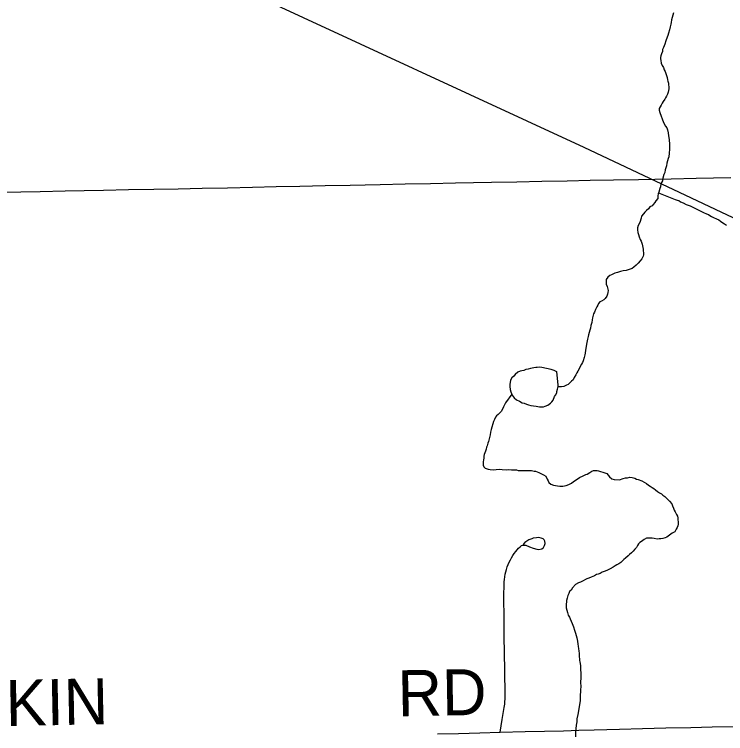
# Model space of a CAD drawing. Extents: x 103424 to 286016, y 38711 to 110967.
# Drawn here: x 125931 to 130598, y 63924 to 68643 of the extents above; entities that cross this region are included whole.
import ezdxf

# ---------------------------------------------------------------- set-up
doc = ezdxf.new("R2010")
doc.units = 0
for name, color, linetype in [('GM_X_County_Road', 7, 'Continuous'), ('GM_X_Minor_Lake', 7, 'Continuous'), ('GM_X_Minor_River', 7, 'Continuous'), ('GM_X_Rail_Line', 7, 'Continuous'), ('GM_X_Township_Road', 7, 'Continuous'), ('GM_X_Township_Road_Text', 7, 'Continuous')]:
    doc.layers.add(name, color=color, linetype=linetype)

msp = doc.modelspace()

# ---------------------------------------------------------------- linework, layer by layer
at = {"layer": 'GM_X_County_Road'}
msp.add_lwpolyline([(125847.8, 67475.9), (125973.6, 67478.2), (126099.5, 67480.6), (126264.6, 67484.3), (126389.9, 67487), (126515.3, 67489.7), (126680.3, 67493), (126845.4, 67496.2), (127004.8, 67499.3), (127164.3, 67502.4), (127329.3, 67506), (127494.4, 67509.6), (127649.5, 67513), (127804.5, 67516.4), (127969.6, 67519.7), (128134.6, 67523), (128232.5, 67525), (128330.4, 67526.9), (128495.4, 67530.2), (128660.4, 67533.6), (128825.5, 67536.9), (128943.9, 67539.4), (129062.3, 67541.8), (129227.4, 67545), (129392.4, 67548.2), (129557.4, 67551.5), (129709.5, 67554.5), (129861.6, 67557.5), (130026.6, 67560.5), (130133.2, 67562.5), (130239.8, 67564.5), (130404.8, 67568.1), (130518, 67570.6), (130631.1, 67573.2)], dxfattribs=at)
at = {"layer": 'GM_X_Minor_Lake'}
for points in [[(129491.3, 66296.8), (129489.2, 66298.8), (129491.3, 66296.8), (129473, 66306.6), (129452.7, 66312.3), (129422.3, 66319.9), (129391.9, 66325.4), (129373.7, 66327.2), (129361.6, 66327), (129351.6, 66326.8), (129339.5, 66324.6), (129317.4, 66320.2), (129301.3, 66315.9), (129287.2, 66313.6), (129273.2, 66307.3), (129261.1, 66305.1), (129249, 66302.9), (129235.1, 66294.6), (129217.1, 66280.1), (129207.2, 66269.9), (129195.3, 66257.6), (129185.5, 66243.3), (129181.9, 66214.9), (129182.1, 66200.8), (129184.5, 66182.6), (129188.8, 66166.5), (129193, 66154.5)], [(129491.3, 66296.8), (129489.2, 66298.8), (129491.3, 66296.8), (129473, 66306.6), (129452.7, 66312.3), (129422.3, 66319.9), (129391.9, 66325.4), (129373.7, 66327.2), (129361.6, 66327), (129351.6, 66326.8), (129339.5, 66324.6), (129317.4, 66320.2), (129301.3, 66315.9), (129287.2, 66313.6), (129273.2, 66307.3), (129261.1, 66305.1), (129249, 66302.9), (129235.1, 66294.6), (129217.1, 66280.1), (129207.2, 66269.9), (129195.3, 66257.6), (129185.5, 66243.3), (129181.9, 66214.9), (129182.1, 66200.8), (129184.5, 66182.6), (129188.8, 66166.5), (129193, 66154.5), (129197.2, 66144.5), (129209.6, 66126.5), (129226, 66114.6), (129244.3, 66104.8), (129262.6, 66095), (129276.8, 66091.2), (129291, 66085.4), (129305.2, 66081.6), (129319.4, 66077.8), (129337.6, 66074), (129355.8, 66072.3), (129376.1, 66068.6), (129392.2, 66068.9), (129402.3, 66069), (129414.3, 66073.3), (129430.4, 66079.6), (129448.3, 66092), (129458.3, 66100.3), (129466.1, 66112.5), (129475.8, 66134.9), (129481.7, 66145.1), (129489.6, 66159.4), (129491.4, 66169.5), (129495.2, 66183.7), (129498.9, 66201.9), (129498.8, 66212), (129491.3, 66296.8)], [(129193, 66154.5), (129197.2, 66144.5), (129209.6, 66126.5), (129226, 66114.6), (129244.3, 66104.8), (129262.6, 66095), (129276.8, 66091.2), (129291, 66085.4), (129305.2, 66081.6), (129319.4, 66077.8), (129337.6, 66074), (129355.8, 66072.3), (129376.1, 66068.6), (129392.2, 66068.9), (129402.3, 66069), (129414.3, 66073.3), (129430.4, 66079.6), (129448.3, 66092), (129458.3, 66100.3), (129466.1, 66112.5), (129475.8, 66134.9), (129481.7, 66145.1), (129489.6, 66159.4), (129491.4, 66169.5), (129495.2, 66183.7), (129498.9, 66201.9), (129498.8, 66212), (129491.3, 66296.8)]]:
    msp.add_lwpolyline(points, dxfattribs=at)
at = {"layer": 'GM_X_Minor_River'}
for points in [[(130255, 68652.9), (130241.7, 68606.2), (130239.9, 68590), (130238.1, 68577.8), (130234.4, 68561.6), (130228.6, 68541.3), (130223, 68519), (130219.2, 68504.8), (130213.3, 68492.6), (130205.6, 68470.2), (130199.9, 68447.9), (130194.1, 68435.7), (130190.2, 68425.5), (130184.4, 68413.3), (130182.6, 68399.1), (130176.8, 68384.9), (130173, 68370.7), (130171.1, 68360.6), (130171.3, 68350.5), (130173.5, 68340.4), (130175.8, 68322.3), (130182.1, 68308.2), (130190.4, 68294.2), (130194.7, 68280.1), (130200.9, 68268.1), (130205.2, 68254), (130213.7, 68229.9), (130216, 68213.8), (130218.1, 68203.8), (130222.4, 68191.7), (130222.6, 68181.6), (130224.8, 68167.5), (130225.1, 68153.4), (130221.3, 68133.1), (130215.5, 68118.9), (130209.7, 68106.6), (130203.8, 68096.4), (130197.9, 68086.2), (130188.1, 68071.9), (130182.2, 68059.7), (130174.3, 68047.5), (130168.5, 68035.3), (130162.6, 68025.1), (130162.8, 68015), (130165.1, 67998.8), (130190.4, 67932.6), (130202.9, 67910.6), (130211.2, 67898.6), (130215.4, 67886.5), (130219.8, 67866.4), (130222.1, 67846.2), (130226.6, 67822.1), (130229.1, 67789.8), (130229.6, 67759.5), (130228, 67733.2)], [(130228, 67733.2), (130224.4, 67708.9), (130220.6, 67696.7), (130216.8, 67682.5), (130213, 67666.3), (130209.3, 67650), (130205.5, 67635.8), (130201.6, 67623.7), (130197.9, 67605.4), (130192, 67593.2), (130186.4, 67568.9), (130182.7, 67550.6), (130176.8, 67540.4), (130172.9, 67530.2), (130171.2, 67512), (130165.4, 67499.8), (130159.7, 67477.5), (130155.8, 67465.3), (130152, 67453.1), (130152.3, 67434.9), (130140.5, 67418.6), (130132.6, 67408.4), (130122.7, 67396.1), (130114.8, 67385.8), (130100.8, 67379.6), (130090.9, 67367.3), (130079, 67357), (130067.1, 67344.6), (130059.2, 67334.4), (130045.3, 67320.1), (130043.5, 67305.9), (130033.9, 67277.4), (130024.1, 67257.1), (130020.3, 67242.9), (130020.6, 67228.7), (130020.8, 67212.6), (130025.1, 67198.5), (130031.4, 67182.4), (130037.8, 67166.4), (130044, 67154.4), (130050.4, 67134.3), (130054.8, 67114.1), (130057, 67102.1), (130057.2, 67092), (130059.4, 67077.8), (130059.6, 67065.7), (130057.8, 67055.6), (130048, 67039.3), (130038.1, 67027), (130024.2, 67010.6), (130010.3, 66998.3), (129996.4, 66983.9), (129984.4, 66975.6), (129944.3, 66962.8), (129926.2, 66960.5), (129908.1, 66956.2), (129888, 66949.8), (129871.9, 66945.5), (129849.9, 66935), (129837.9, 66928.8), (129826, 66918.5), (129814.1, 66904.1), (129814.4, 66888), (129814.6, 66873.8), (129820.9, 66857.8), (129823.1, 66847.7), (129827.4, 66831.6), (129825.6, 66817.4), (129823.8, 66807.3), (129818, 66793.1), (129808.1, 66778.8), (129798.2, 66770.5), (129784.2, 66762.2), (129772.2, 66755.9), (129764.3, 66745.7), (129758.4, 66735.5), (129752.6, 66723.3), (129744.8, 66707), (129737, 66688.7), (129731.1, 66678.5), (129729.3, 66668.4), (129723.5, 66652.1), (129721.7, 66637.9), (129719.9, 66621.7), (129714.2, 66601.5), (129710.5, 66585.2), (129706.7, 66571), (129702.9, 66554.8), (129699.1, 66540.6), (129695.2, 66530.4), (129691.5, 66512.2), (129687.9, 66489.9), (129678.6, 66439.2), (129676.9, 66421), (129673.1, 66408.8), (129669.3, 66392.6), (129663.6, 66370.3), (129657.8, 66358.1), (129651.9, 66347.9), (129644.1, 66331.6), (129636.3, 66317.3)], [(130158, 67472.3), (130267.4, 67428.8), (130279.6, 67424.9), (130291.8, 67421.1), (130302, 67413.2), (130320.3, 67405.4), (130338.6, 67395.6), (130365, 67385.9), (130452.5, 67342.9), (130472.8, 67335.2), (130485, 67329.3), (130495.2, 67323.4), (130505.4, 67317.5), (130517.7, 67309.6), (130538, 67301.9), (130552.2, 67296), (130564.5, 67286.1), (130578.8, 67276.3), (130591, 67268.4), (130603.2, 67260.5)], [(129636.3, 66317.3), (129628.4, 66303.1), (129620.6, 66290.8), (129614.7, 66278.6), (129604.9, 66260.2), (129597.1, 66246), (129587.2, 66235.7), (129565.3, 66215.2), (129553.3, 66210.9), (129535.3, 66202.5), (129521.2, 66200.3), (129498.3, 66198.8)], [(129194.5, 66151), (129153.6, 66095.3), (129139.9, 66068.8), (129128.3, 66040.3), (129104.5, 66017.7), (129094.5, 66009.4), (129088.6, 65999.2), (129080.8, 65985), (129075, 65972.7), (129059.7, 65920), (129056, 65901.7), (129052.2, 65883.5), (129046.6, 65859.1), (129042.9, 65840.9), (129037, 65828.7), (129033.2, 65812.5), (129029.4, 65802.3), (129025.6, 65790.1), (129021.7, 65777.9), (129017.9, 65765.7), (129014, 65755.6), (129012.2, 65745.4), (129010.4, 65733.3), (129008.6, 65719.1), (129006.7, 65709), (129007, 65694.9), (129007.1, 65684.7), (129011.3, 65674.7), (129019.6, 65664.7), (129039.9, 65659), (129052, 65657.2), (129072.2, 65655.5), (129092.4, 65655.8), (129112.5, 65658.2), (129132.7, 65656.5), (129163, 65655), (129173.1, 65657.2), (129193.3, 65655.5), (129211.5, 65653.8), (129225.6, 65654), (129235.7, 65650.1), (129251.9, 65650.4), (129264, 65650.6), (129276.1, 65650.8), (129286.2, 65650.9), (129308.4, 65649.3), (129324.6, 65649.5), (129340.7, 65645.8), (129350.8, 65645.9), (129361, 65642.1), (129373.2, 65638.2), (129403.7, 65622.6), (129418, 65612.7), (129426.4, 65592.6), (129432.6, 65582.6), (129438.8, 65572.6), (129451.2, 65560.7), (129467.4, 65554.9), (129481.6, 65551.1), (129495.7, 65549.3), (129509.9, 65547.5), (129520, 65547.7), (129530.1, 65547.9), (129540.1, 65550), (129552.2, 65552.3), (129568.2, 65558.6), (129586.3, 65567), (129600.2, 65577.3), (129616.1, 65589.7), (129638.1, 65604.2), (129662.1, 65614.7), (129680.2, 65623), (129690.2, 65627.3), (129706.2, 65637.6), (129720.2, 65645.9), (129730.2, 65650.1), (129740.2, 65650.3), (129754.4, 65650.5), (129764.5, 65648.7), (129776.7, 65644.8), (129792.9, 65639), (129805.1, 65635.2), (129819.3, 65631.4), (129827.5, 65619.4), (129835.8, 65609.4), (129850.1, 65595.5), (129866.3, 65591.8), (129900.7, 65588.3), (129924.8, 65596.8), (129940.8, 65601.1), (129953, 65601.3), (129969, 65605.6), (129985.2, 65603.8), (130001.4, 65600), (130013.6, 65594.2), (130023.7, 65592.3), (130048.1, 65582.6), (130062.4, 65572.8), (130078.7, 65564.9), (130091, 65555), (130103.2, 65547.2)], [(130103.2, 65547.2), (130115.4, 65539.3), (130125.7, 65531.4), (130137.9, 65523.5), (130150.2, 65511.6), (130164.5, 65503.7), (130176.7, 65497.9), (130186.9, 65487.9), (130199.2, 65480), (130207.4, 65470.1), (130217.7, 65460.1), (130230, 65448.2), (130244.4, 65432.3), (130248.6, 65418.2), (130254.9, 65404.2), (130261.2, 65390.1), (130267.4, 65380.1), (130275.8, 65362.1), (130282.1, 65350.1), (130284.3, 65340), (130284.5, 65325.9), (130286.7, 65313.8), (130287, 65297.6), (130285.1, 65287.5), (130279.3, 65275.3), (130273.4, 65265.1), (130263.6, 65248.8), (130247.6, 65238.4), (130221.7, 65219.8), (130211.7, 65213.6), (130201.7, 65209.4), (130185.6, 65205.1), (130173.5, 65202.8), (130161.4, 65202.6), (130149.4, 65200.4), (130129.1, 65204.1), (130115, 65205.9), (130104.9, 65205.7), (130090.8, 65205.5), (130078.7, 65205.3), (130062.7, 65197), (130046.7, 65184.6), (130034.7, 65178.3), (130026.8, 65168.1), (130018.9, 65157.9), (130013.1, 65145.6), (130001.2, 65133.3), (129991.3, 65121.1), (129979.3, 65110.8), (129967.4, 65098.4), (129957.5, 65090.2), (129941.6, 65075.8), (129929.6, 65065.5), (129909.8, 65047), (129897.8, 65038.7), (129883.8, 65030.4), (129873.8, 65024.2), (129859.8, 65015.9), (129839.8, 65005.4), (129817.8, 64995), (129799.8, 64986.6), (129787.8, 64982.4), (129773.8, 64974), (129761.7, 64969.8), (129749.7, 64967.6), (129737.7, 64959.3), (129715.6, 64950.9), (129699.6, 64944.5), (129687.6, 64940.3), (129677.6, 64934.1), (129663.6, 64925.8), (129645.6, 64917.4), (129631.5, 64913.1), (129613.5, 64902.7), (129593.7, 64880.2), (129583.9, 64865.9), (129574, 64855.6), (129568.1, 64843.4), (129562.3, 64829.2), (129558.5, 64812.9), (129554.8, 64796.7), (129552.9, 64786.6), (129551.1, 64776.4), (129551.3, 64762.3), (129551.5, 64750.2), (129555.8, 64734.1), (129560.1, 64718), (129564.4, 64701.9), (129572.7, 64687.9), (129576.9, 64677.9), (129585.3, 64661.8), (129591.6, 64645.8), (129600, 64623.7), (129606.4, 64603.6), (129612.8, 64583.5), (129617.1, 64567.4), (129621.4, 64551.3), (129625.8, 64531.2), (129628.2, 64511), (129630.4, 64496.9), (129632.7, 64480.8)], [(129632.7, 64480.8), (129635, 64466.7), (129637.2, 64450.6), (129637.4, 64438.4), (129637.6, 64426.3), (129639.8, 64416.3), (129640, 64404.1), (129642.2, 64394.1), (129642.4, 64384), (129644.7, 64367.8), (129645.1, 64345.6), (129647.5, 64321.4), (129648, 64291.1), (129646.5, 64258.8), (129646.9, 64232.5), (129645.3, 64212.3), (129645.5, 64196.1), (129643.8, 64179.9), (129644.1, 64161.8), (129642.4, 64141.5), (129635.3, 64086.9), (129627.8, 64050.4), (129622.3, 64020), (129620.5, 64001.8), (129616.9, 63979.5), (129615.3, 63955.2), (129613.7, 63930.9), (129612.1, 63902.6)]]:
    msp.add_lwpolyline(points, dxfattribs=at)
at = {"layer": 'GM_X_Rail_Line'}
msp.add_lwpolyline([(121943.9, 72984.2), (122182.1, 72897.3), (122415.6, 72812.4), (124792.9, 71078.1), (125556.8, 70456.6), (126295.9, 69834.8), (126924.8, 69218), (127230.6, 68946.2), (127450.9, 68796.9), (129668, 67771.2), (130803.4, 67235.1), (131559.6, 66894.9), (131970.7, 66637.8), (132157, 66481.8), (132734.1, 65975.1), (133539.6, 65148.6), (133726.4, 65044.7), (134046.1, 64920.1), (134199.7, 64783.1), (134531.9, 64172.6), (134681.3, 64064.6), (135221.1, 64052.1), (135711, 63354.4)], dxfattribs=at)
at = {"layer": 'GM_X_Township_Road'}
for points in [[(129118.6, 63933.3), (129131.7, 64017.1), (129144.9, 64096.1), (129148.2, 64117.2), (129149.8, 64135.3), (129151, 64150.7), (129152.2, 64175.2), (129149.4, 64340.3), (129147.5, 64452.1), (129145.6, 64564), (129144.3, 64687.4), (129143, 64810.9), (129144.3, 64919.6), (129145.9, 64936.2), (129148.4, 64952.8), (129151.4, 64969.2), (129155.4, 64985.4), (129160, 65001.4), (129165.3, 65017.2), (129171.3, 65032.8), (129177.9, 65048.1), (129185.4, 65063.1), (129193.5, 65077.7), (129202.1, 65091.9), (129211.4, 65105.7), (129221.2, 65119.2), (129230, 65129.8), (129239.4, 65139.8), (129249.2, 65149.3), (129259.5, 65158.1), (129274.3, 65161.4), (129288, 65160), (129310.8, 65150.2), (129335.1, 65141.8), (129358.9, 65134.7), (129372.6, 65133), (129391.3, 65137.2), (129401.8, 65145.9), (129409.9, 65159), (129413.7, 65172.3), (129411.7, 65187.7), (129407.8, 65195.5), (129399.7, 65201.8), (129387.1, 65207.4), (129373, 65209.9), (129357.2, 65209.5), (129335.8, 65206), (129325.6, 65201.8), (129305.9, 65194.4), (129286.9, 65181.8), (129279.6, 65176.9), (129268.3, 65162.8)], [(128706.7, 63921.5), (128845.4, 63925.1), (128984.1, 63928.7), (129118.6, 63933.3), (129283.4, 63937.2), (129408.5, 63940.2), (129533.5, 63943.2), (129634.6, 63946.3), (129735.6, 63949.3), (129900.6, 63953.6), (130053.1, 63957.6), (130205.5, 63961.5), (130370.6, 63964.8), (130509, 63967.5), (130647.5, 63970.3)]]:
    msp.add_lwpolyline(points, dxfattribs=at)

# ---------------------------------------------------------------- texts
at = {"layer": 'GM_X_Township_Road_Text'}
for s, rotation, p in [('RD', 0.9674, (128448, 64037.3)), ('PEKIN', 1.1524, (125338, 63962.1))]:
    msp.add_text(s, height=301.87, rotation=rotation, dxfattribs=at).set_placement(p)

doc.saveas('drawing.dxf')
